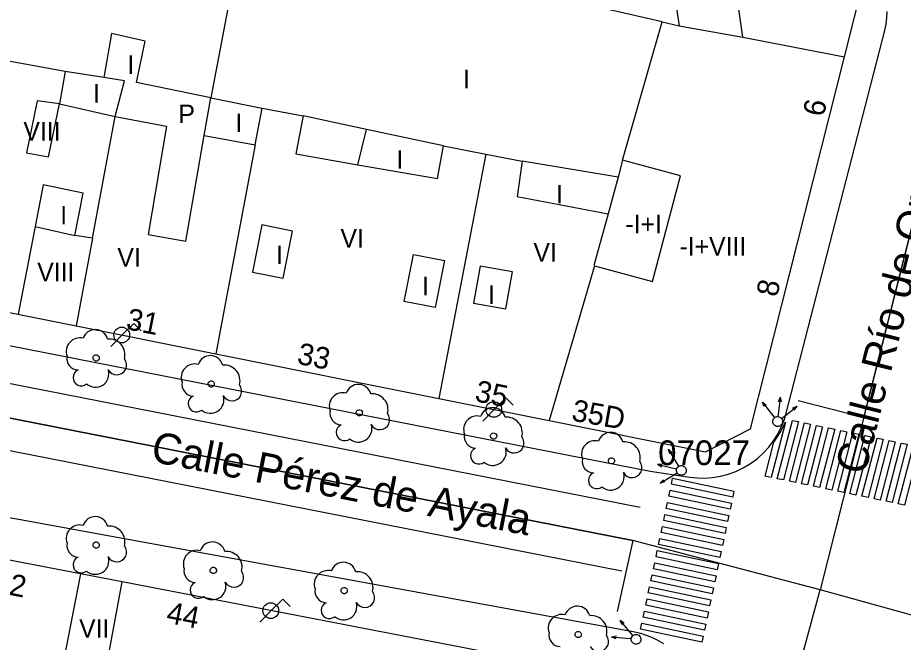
# Model space of a CAD drawing. Extents: x 282771 to 285132, y 4823109 to 4825496.
# Drawn here: x 284793.1 to 284864.9, y 4823314.8 to 4823365.4 of the extents above; entities that cross this region are included whole.
import ezdxf

# ---------------------------------------------------------------- set-up
doc = ezdxf.new("R2010")
doc.units = 0
for name, color, linetype in [('ACERA-BORDILLO', 7, 'Continuous'), ('ARBOL', 7, 'Continuous'), ('CALLE-EJE', 7, 'Continuous'), ('CALLE-TEXTO', 7, 'Continuous'), ('EDIFICIO', 7, 'Continuous'), ('FAROLA', 7, 'Continuous'), ('INTERIOR-EDIFICIO', 7, 'Continuous'), ('MEDIANERA', 7, 'Continuous'), ('NUM-LOCAL', 7, 'Continuous'), ('NUM-PORTAL', 7, 'Continuous'), ('PASO-PEATONES', 7, 'Continuous'), ('SEMAFORO', 7, 'Continuous'), ('SENAL-VIARIA', 7, 'Continuous'), ('TXT-ALTURA-EDIFICIO', 7, 'Continuous'), ('VERTICE-RTM', 7, 'Continuous')]:
    doc.layers.add(name, color=color, linetype=linetype)

msp = doc.modelspace()

# ---------------------------------------------------------------- linework, layer by layer
at = {"layer": 'ACERA-BORDILLO'}
for points in [[(284787.029, 4823339.926), (284844.342, 4823328.69), (284847.579, 4823328.214), (284848.17, 4823328.152), (284848.781, 4823328.142), (284849.407, 4823328.186), (284850.039, 4823328.29), (284850.671, 4823328.454), (284851.292, 4823328.679), (284851.895, 4823328.965), (284852.47, 4823329.309), (284853.01, 4823329.706), (284853.507, 4823330.15), (284853.956, 4823330.636), (284854.352, 4823331.154), (284854.692, 4823331.697), (284854.976, 4823332.257), (284855.203, 4823332.824), (284855.376, 4823333.393), (284863.369, 4823364.406), (284863.474, 4823364.911), (284863.531, 4823365.425), (284863.54, 4823365.943)], [(284845.459, 4823314.722), (284844.852, 4823315.063), (284844.232, 4823315.336), (284843.607, 4823315.542), (284842.987, 4823315.685), (284784.912, 4823326.296), (284784.382, 4823326.368), (284783.83, 4823326.394), (284783.262, 4823326.366), (284782.686, 4823326.283), (284782.109, 4823326.14), (284781.54, 4823325.938), (284780.989, 4823325.677), (284780.465, 4823325.359), (284779.976, 4823324.989), (284779.529, 4823324.574), (284779.131, 4823324.12), (284778.786, 4823323.637), (284778.495, 4823323.132), (284778.26, 4823322.614), (284778.079, 4823322.092), (284777.95, 4823321.573), (284772.731, 4823295.549)]]:
    msp.add_lwpolyline(points, dxfattribs=at)
at = {"layer": 'ARBOL'}
for centre, major_axis, start_param, end_param in [((284798.152, 4823338.399), (0.63, 0.898), 0.357793, 2.541624), ((284799.412, 4823339.129), (0.597, 0.85), 5.597454, 8.141133), ((284800.542, 4823338.129), (0.731, 1.042), 5.063217, 6.996457), ((284798.042, 4823337.829), (-0.537, -0.766), 5.12546, 6.862645), ((284801.152, 4823337.299), (-0.458, -0.652), 5.829935, 9.146559), ((284807.472, 4823336.289), (0.63, 0.898), 0.357633, 2.541464), ((284808.732, 4823337.019), (0.597, 0.85), 5.597294, 8.140973), ((284798.282, 4823336.279), (-0.386, -0.55), 4.167933, 7.584166), ((284799.422, 4823336.579), (-0.624, -0.888), 6.178862, 8.778939), ((284809.862, 4823336.019), (0.731, 1.042), 5.063057, 6.996297), ((284807.362, 4823335.719), (-0.537, -0.766), 5.1253, 6.862485), ((284810.472, 4823335.189), (-0.458, -0.652), 5.829775, 9.1464), ((284820.722, 4823334.689), (0.596, 0.85), 5.59706, 8.140739), ((284807.602, 4823334.169), (-0.386, -0.55), 4.167773, 7.584006), ((284808.742, 4823334.469), (-0.624, -0.889), 6.178702, 8.77878), ((284819.462, 4823333.959), (0.63, 0.898), 0.357398, 2.541229), ((284821.852, 4823333.689), (0.731, 1.042), 5.062822, 6.996063), ((284831.602, 4823332.8), (0.596, 0.85), 5.59685, 8.140529), ((284819.352, 4823333.389), (-0.537, -0.766), 5.125065, 6.86225), ((284822.462, 4823332.859), (-0.458, -0.652), 5.829541, 9.146165), ((284830.342, 4823332.07), (0.63, 0.898), 0.357188, 2.541019), ((284832.732, 4823331.8), (0.73, 1.042), 5.062612, 6.995853), ((284819.592, 4823331.839), (-0.386, -0.55), 4.167538, 7.583772), ((284820.732, 4823332.139), (-0.623, -0.889), 6.178467, 8.778545), ((284830.232, 4823331.5), (-0.537, -0.766), 5.124855, 6.86204), ((284841.152, 4823330.8), (0.596, 0.85), 5.596674, 8.140353), ((284833.342, 4823330.97), (-0.457, -0.652), 5.829331, 9.145955), ((284839.892, 4823330.07), (0.629, 0.898), 0.357013, 2.540844), ((284842.282, 4823329.8), (0.73, 1.042), 5.062437, 6.995678), ((284830.472, 4823329.949), (-0.386, -0.55), 4.167328, 7.583562), ((284831.612, 4823330.25), (-0.623, -0.889), 6.178257, 8.778335), ((284839.782, 4823329.5), (-0.537, -0.766), 5.12468, 6.861865), ((284842.892, 4823328.97), (-0.457, -0.653), 5.829155, 9.14578), ((284840.022, 4823327.95), (-0.386, -0.55), 4.167153, 7.583386), ((284841.162, 4823328.25), (-0.623, -0.889), 6.178082, 8.77816), ((284799.413, 4823323.975), (0.597, 0.85), 5.597454, 8.141133), ((284798.153, 4823323.245), (0.63, 0.898), 0.357793, 2.541624), ((284800.543, 4823322.975), (0.731, 1.042), 5.063217, 6.996457), ((284798.043, 4823322.675), (-0.537, -0.766), 5.12546, 6.862645), ((284801.153, 4823322.145), (-0.458, -0.652), 5.829935, 9.146559), ((284807.639, 4823321.192), (0.63, 0.898), 0.357793, 2.541624), ((284808.899, 4823321.922), (0.597, 0.85), 5.597454, 8.141133), ((284798.283, 4823321.125), (-0.386, -0.55), 4.167933, 7.584166), ((284799.423, 4823321.425), (-0.624, -0.888), 6.178862, 8.778939), ((284810.029, 4823320.922), (0.731, 1.042), 5.063217, 6.996457), ((284819.503, 4823320.28), (0.597, 0.85), 5.597454, 8.141133), ((284807.529, 4823320.622), (-0.537, -0.766), 5.12546, 6.862645), ((284810.639, 4823320.092), (-0.458, -0.652), 5.829935, 9.146559), ((284818.243, 4823319.55), (0.63, 0.898), 0.357793, 2.541624), ((284820.633, 4823319.28), (0.731, 1.042), 5.063217, 6.996457), ((284807.769, 4823319.072), (-0.386, -0.55), 4.167933, 7.584166), ((284808.909, 4823319.372), (-0.624, -0.888), 6.178862, 8.778939), ((284818.133, 4823318.98), (-0.537, -0.766), 5.12546, 6.862645), ((284821.243, 4823318.45), (-0.458, -0.652), 5.829935, 9.146559), ((284818.373, 4823317.43), (-0.386, -0.55), 4.167933, 7.584166), ((284819.513, 4823317.73), (-0.624, -0.888), 6.178862, 8.778939), ((284838.454, 4823316.722), (0.597, 0.85), 5.597454, 8.141133), ((284837.194, 4823315.992), (0.63, 0.898), 0.357793, 2.541624), ((284839.584, 4823315.722), (0.731, 1.042), 5.063217, 6.996457), ((284837.084, 4823315.422), (-0.537, -0.766), 5.12546, 6.862645), ((284840.194, 4823314.892), (-0.458, -0.652), 5.829935, 9.146559)]:
    msp.add_ellipse(centre, major_axis=major_axis, ratio=0.999979, start_param=start_param, end_param=end_param, dxfattribs=at)
for centre in [(284799.482, 4823337.869), (284808.802, 4823335.759), (284820.792, 4823333.429), (284831.672, 4823331.54), (284841.222, 4823329.54), (284799.483, 4823322.715), (284808.969, 4823320.662), (284819.573, 4823319.02), (284838.524, 4823315.462)]:
    msp.add_ellipse(centre, major_axis=(0.146, 0.208), ratio=0.999979, dxfattribs=at)
at = {"layer": 'CALLE-EJE'}
for points in [[(284868.127, 4823358.724), (284858.12, 4823319.08)], [(284858.12, 4823319.08), (284842.946, 4823323.083), (284775.89, 4823336.27)], [(284825.756, 4823191.597), (284854.322, 4823305.057), (284858.12, 4823319.08)], [(284961.257, 4823290.549), (284858.12, 4823319.08)]]:
    msp.add_lwpolyline(points, dxfattribs=at)
at = {"layer": 'EDIFICIO'}
for points in [[(284788.662, 4823342.319), (284797.87, 4823340.476), (284809.181, 4823338.212), (284827.238, 4823334.597), (284836.169, 4823332.809), (284848.841, 4823330.273), (284852.482, 4823332.12), (284860.082, 4823362.25), (284861.722, 4823368.72), (284861.382, 4823371.33), (284859.512, 4823385.91), (284855.393, 4823418.101), (284853.923, 4823429.641), (284852.633, 4823439.671), (284851.743, 4823446.691), (284849.693, 4823448.851), (284835.343, 4823447.351), (284818.283, 4823445.581), (284804.463, 4823444.15), (284798.572, 4823413.99)], [(284768.421, 4823262.978), (284764.601, 4823243.758), (284760.98, 4823225.468), (284759.37, 4823217.338), (284761.16, 4823213.448), (284779.18, 4823209.788), (284795.71, 4823206.428), (284806.34, 4823204.268), (284817.26, 4823202.058), (284819.69, 4823203.718), (284824.061, 4823221.128), (284829.441, 4823242.569), (284842.731, 4823295.549), (284846.011, 4823308.619), (284844.451, 4823311.459), (284830.521, 4823314.149), (284801.591, 4823319.729), (284783.431, 4823323.229), (284779.721, 4823319.929), (284778.171, 4823312.149), (284774.881, 4823295.549), (284768.421, 4823262.978)]]:
    msp.add_lwpolyline(points, dxfattribs=at)
at = {"layer": 'FAROLA'}
for p, q in [((284802.535, 4823340.66), (284801.595, 4823339.73)), ((284803.125, 4823340.07), (284802.535, 4823340.66)), ((284801.595, 4823339.73), (284800.665, 4823338.79)), ((284832.668, 4823334.628), (284831.728, 4823333.698)), ((284833.258, 4823334.038), (284832.668, 4823334.628)), ((284831.728, 4823333.698), (284830.798, 4823332.758)), ((284814.605, 4823318.33), (284813.665, 4823317.4)), ((284815.195, 4823317.74), (284814.605, 4823318.33)), ((284813.665, 4823317.4), (284812.735, 4823316.46))]:
    msp.add_line(p, q, dxfattribs=at)
for centre in [(284801.555, 4823339.73), (284831.688, 4823333.698), (284813.625, 4823317.4)]:
    msp.add_circle(centre, 0.638, dxfattribs=at)
at = {"layer": 'INTERIOR-EDIFICIO'}
for points in [[(284839.842, 4823345.33), (284844.542, 4823344.07), (284846.822, 4823352.63), (284842.122, 4823353.89), (284845.322, 4823365.09), (284839.172, 4823366.5), (284833.632, 4823410.57), (284837.272, 4823410.82), (284837.072, 4823412.44), (284838.882, 4823412.22), (284838.735, 4823413.476), (284840.232, 4823413.62), (284840.872, 4823408.35), (284845.982, 4823408.95), (284844.877, 4823417.05), (284843.212, 4823416.881), (284841.558, 4823428.057), (284842.897, 4823428.228), (284842.513, 4823430.711), (284844.713, 4823430.911), (284844.273, 4823435.151), (284840.823, 4823434.471), (284840.423, 4823438.461)], [(284851.872, 4823363.86), (284850.602, 4823372.82), (284845.562, 4823372.13), (284846.692, 4823364.78), (284851.872, 4823363.86)], [(284811.257, 4823372.041), (284808.781, 4823358.948), (284802.742, 4823360.17), (284803.452, 4823363.53), (284800.722, 4823364.15), (284800.107, 4823360.58), (284796.962, 4823361.069), (284796.502, 4823358.449), (284801.022, 4823357.439), (284805.182, 4823356.65), (284803.682, 4823347.859), (284806.732, 4823347.339), (284808.232, 4823355.89), (284812.372, 4823355.14), (284812.932, 4823358.11), (284816.242, 4823357.48), (284815.642, 4823354.39), (284820.682, 4823353.5), (284827.122, 4823352.4), (284827.622, 4823355.04), (284831.052, 4823354.37), (284833.992, 4823353.81), (284833.592, 4823350.96), (284840.962, 4823349.54), (284839.783, 4823345.346)], [(284798.442, 4823351.209), (284795.182, 4823351.879), (284794.552, 4823348.509), (284797.742, 4823347.799), (284798.442, 4823351.209)], [(284812.142, 4823344.829), (284814.632, 4823344.329), (284815.382, 4823348.14), (284812.892, 4823348.64), (284812.142, 4823344.829)], [(284824.432, 4823342.43), (284825.172, 4823346.24), (284827.692, 4823345.76), (284826.952, 4823341.95), (284824.432, 4823342.43)], [(284830.572, 4823345.3), (284830.052, 4823342.3), (284832.672, 4823341.84), (284833.192, 4823344.84), (284830.572, 4823345.3)]]:
    msp.add_lwpolyline(points, dxfattribs=at)
at = {"layer": 'MEDIANERA'}
for p, q in [((284845.322, 4823365.09), (284846.692, 4823364.78)), ((284851.872, 4823363.86), (284860.082, 4823362.25)), ((284796.962, 4823361.069), (284788.532, 4823362.619)), ((284821.382, 4823356.37), (284816.242, 4823357.48)), ((284820.682, 4823353.5), (284821.382, 4823356.37)), ((284827.622, 4823355.04), (284821.382, 4823356.37)), ((284812.372, 4823355.14), (284809.181, 4823338.212)), ((284831.052, 4823354.37), (284827.238, 4823334.597)), ((284842.122, 4823353.89), (284841.752, 4823352.51)), ((284841.752, 4823352.51), (284833.992, 4823353.81)), ((284841.752, 4823352.51), (284840.962, 4823349.54)), ((284794.552, 4823348.509), (284793.167, 4823341.417)), ((284799.186, 4823347.559), (284797.742, 4823347.799)), ((284799.186, 4823347.559), (284797.87, 4823340.476)), ((284839.842, 4823345.33), (284836.169, 4823332.809)), ((284798.211, 4823320.379), (284796.811, 4823313.129))]:
    msp.add_line(p, q, dxfattribs=at)
for points in [[(284799.186, 4823347.559), (284801.022, 4823357.439), (284801.782, 4823360.32), (284800.107, 4823360.58)], [(284808.232, 4823355.89), (284808.781, 4823358.948), (284812.932, 4823358.11)], [(284794.702, 4823358.689), (284793.842, 4823354.489), (284795.632, 4823354.149), (284796.502, 4823358.449), (284794.702, 4823358.689)], [(284799.611, 4823312.689), (284800.261, 4823312.589), (284801.591, 4823319.729)]]:
    msp.add_lwpolyline(points, dxfattribs=at)
at = {"layer": 'PASO-PEATONES'}
for points in [[(284853.67, 4823328.292), (284854.378, 4823331.034), (284854.391, 4823331.082), (284854.885, 4823331.819), (284855.306, 4823332.661), (284854.16, 4823328.191)], [(284854.65, 4823328.089), (284855.87, 4823332.81), (284856.36, 4823332.708), (284855.14, 4823327.987)], [(284855.63, 4823327.885), (284856.85, 4823332.606), (284857.34, 4823332.504), (284856.12, 4823327.783)], [(284856.61, 4823327.681), (284857.83, 4823332.402), (284858.32, 4823332.301), (284857.1, 4823327.579)], [(284857.59, 4823327.478), (284858.811, 4823332.199), (284859.301, 4823332.097), (284858.081, 4823327.376)], [(284858.571, 4823327.274), (284859.791, 4823331.995), (284860.281, 4823331.893), (284859.061, 4823327.172)], [(284859.551, 4823327.07), (284860.771, 4823331.791), (284861.261, 4823331.689), (284860.041, 4823326.968)], [(284860.532, 4823326.869), (284861.751, 4823331.588), (284861.79, 4823331.58), (284862.241, 4823331.486), (284861.021, 4823326.765), (284860.589, 4823326.854)], [(284861.511, 4823326.663), (284862.731, 4823331.384), (284863.221, 4823331.282), (284862.001, 4823326.561)], [(284862.491, 4823326.459), (284863.712, 4823331.18), (284864.202, 4823331.078), (284862.982, 4823326.357)], [(284863.472, 4823326.255), (284864.692, 4823330.976), (284865.182, 4823330.875), (284863.962, 4823326.153)], [(284864.452, 4823326.052), (284865.672, 4823330.773), (284866.162, 4823330.671), (284864.942, 4823325.95)], [(284846.071, 4823327.638), (284846.175, 4823328.127), (284851.141, 4823327.075), (284851.038, 4823326.586)], [(284845.864, 4823326.66), (284845.967, 4823327.149), (284850.934, 4823326.097), (284850.83, 4823325.608)], [(284845.656, 4823325.682), (284845.76, 4823326.171), (284850.727, 4823325.118), (284850.623, 4823324.629)], [(284845.449, 4823324.703), (284845.553, 4823325.193), (284850.519, 4823324.14), (284850.416, 4823323.651)], [(284845.242, 4823323.725), (284845.346, 4823324.214), (284850.312, 4823323.162), (284850.208, 4823322.673)], [(284845.035, 4823322.747), (284845.138, 4823323.236), (284850.105, 4823322.184), (284850.001, 4823321.694)], [(284844.827, 4823321.769), (284844.931, 4823322.258), (284849.897, 4823321.205), (284849.794, 4823320.716)], [(284844.62, 4823320.79), (284844.724, 4823321.279), (284849.69, 4823320.227), (284849.586, 4823319.738)], [(284844.413, 4823319.812), (284844.516, 4823320.301), (284849.483, 4823319.249), (284849.379, 4823318.76)], [(284844.205, 4823318.834), (284844.309, 4823319.323), (284849.275, 4823318.27), (284849.172, 4823317.781)], [(284843.998, 4823317.855), (284844.102, 4823318.344), (284849.068, 4823317.292), (284848.964, 4823316.803)], [(284843.791, 4823316.877), (284843.894, 4823317.366), (284848.861, 4823316.314), (284848.757, 4823315.825)], [(284843.583, 4823315.899), (284843.687, 4823316.388), (284848.654, 4823315.336), (284848.55, 4823314.846)]]:
    msp.add_lwpolyline(points, close=True, dxfattribs=at)
at = {"layer": 'SEMAFORO'}
for p, q in [((284854.758, 4823334.334), (284854.915, 4823334.7)), ((284854.774, 4823333.506), (284854.915, 4823334.7)), ((284854.982, 4823334.308), (284854.915, 4823334.7)), ((284853.442, 4823334.29), (284854.186, 4823333.348)), ((284853.442, 4823334.29), (284853.756, 4823334.053)), ((284853.599, 4823333.929), (284853.442, 4823334.29)), ((284855.31, 4823333.215), (284856.251, 4823333.959)), ((284855.891, 4823333.802), (284856.251, 4823333.959)), ((284856.015, 4823333.645), (284856.251, 4823333.959)), ((284854.186, 4823333.348), (284854.434, 4823333.034)), ((284854.728, 4823333.113), (284854.774, 4823333.506)), ((284854.852, 4823333.19), (284854.852, 4823333.19)), ((284854.996, 4823332.968), (284855.31, 4823333.215)), ((284846.466, 4823329.443), (284845.843, 4823330.469)), ((284845.955, 4823330.092), (284845.843, 4823330.469)), ((284846.126, 4823330.196), (284845.843, 4823330.469)), ((284845.342, 4823329.252), (284844.944, 4823329.232)), ((284846.112, 4823328.947), (284844.944, 4823329.232)), ((284845.289, 4823329.032), (284844.944, 4823329.232)), ((284846.497, 4823328.854), (284846.112, 4823328.947)), ((284846.674, 4823329.101), (284846.466, 4823329.443)), ((284845.173, 4823327.721), (284846.198, 4823328.344)), ((284846.198, 4823328.344), (284846.54, 4823328.552)), ((284845.173, 4823327.721), (284845.445, 4823328.004)), ((284845.549, 4823327.833), (284845.173, 4823327.721)), ((284842.698, 4823315.693), (284841.928, 4823316.614)), ((284842.095, 4823316.258), (284841.928, 4823316.614)), ((284842.249, 4823316.386), (284841.928, 4823316.614)), ((284841.616, 4823315.335), (284841.225, 4823315.256)), ((284842.423, 4823315.15), (284841.225, 4823315.256)), ((284841.596, 4823315.11), (284841.225, 4823315.256)), ((284842.817, 4823315.115), (284842.423, 4823315.15)), ((284842.955, 4823315.386), (284842.698, 4823315.693))]:
    msp.add_line(p, q, dxfattribs=at)
for centre, major_axis in [((284854.682, 4823332.72), (0.229, 0.328)), ((284846.882, 4823328.76), (0.23, 0.328)), ((284843.212, 4823315.079), (0.23, 0.327))]:
    msp.add_ellipse(centre, major_axis=major_axis, ratio=0.999979, dxfattribs=at)
at = {"layer": 'SENAL-VIARIA'}
for points in [[(284869.495, 4823364.145), (284869.69, 4823366.747), (284869.744, 4823368.399), (284869.726, 4823370.283), (284868.57, 4823379.38), (284868.389, 4823381.17), (284868.885, 4823380.683), (284869.626, 4823380.104), (284870.459, 4823379.779), (284871.2, 4823379.678), (284871.778, 4823379.728), (284872.387, 4823379.881), (284872.803, 4823380.216), (284873.229, 4823380.622), (284873.707, 4823381.302), (284871.9, 4823373.443), (284869.495, 4823364.145), (284861.645, 4823333.046), (284856.352, 4823334.397)], [(284720.805, 4823349.77), (284756.064, 4823342.912), (284795.306, 4823335.266), (284843.539, 4823325.79)], [(284718.428, 4823344.793), (284755.044, 4823337.671), (284794.28, 4823330.026), (284842.072, 4823320.636)], [(284791.551, 4823333.171), (284842.946, 4823323.083), (284841.685, 4823317.326)]]:
    msp.add_lwpolyline(points, dxfattribs=at)
at = {"layer": 'VERTICE-RTM'}
msp.add_line((284848.702, 4823328.69), (284848.702, 4823328.69), dxfattribs=at)

# ---------------------------------------------------------------- texts
at = {"layer": 'CALLE-TEXTO'}
for s, rotation, p in [('Calle Río de Oro', 75.83325, (284861.738, 4823328.308)), ('Calle Pérez de Ayala', 348.87462, (284803.817, 4823329.504))]:
    msp.add_text(s, height=2.5, rotation=rotation, dxfattribs=at).set_placement(p)
at = {"layer": 'NUM-LOCAL'}
msp.add_text('35D', height=1.75, rotation=349.90297, dxfattribs=at).set_placement((284837.918, 4823332.809))
at = {"layer": 'NUM-PORTAL'}
for s, rotation, p in [('6', 78.90956, (284858.426, 4823357.353)), ('8', 78.90956, (284854.653, 4823342.752)), ('31', 348.74046, (284801.831, 4823340.215)), ('33', 348.74046, (284815.681, 4823337.412)), ('35', 348.74046, (284830.077, 4823334.376)), ('42', 348.89047, (284791.071, 4823318.949)), ('44', 348.89047, (284805.092, 4823316.433))]:
    msp.add_text(s, height=1.75, rotation=rotation, dxfattribs=at).set_placement(p)
at = {"layer": 'TXT-ALTURA-EDIFICIO'}
for s, p in [('I', (284802.011, 4823360.87)), ('I', (284829.191, 4823359.71)), ('I', (284799.241, 4823358.549)), ('P', (284806.146, 4823356.89)), ('I', (284810.751, 4823356.16)), ('VIII', (284793.591, 4823355.479)), ('I', (284823.801, 4823353.2)), ('I', (284836.721, 4823350.38)), ('I', (284796.571, 4823348.689)), ('-I+I', (284842.348, 4823347.97)), ('VI', (284819.272, 4823346.81)), ('-I+VIII', (284846.729, 4823346.16)), ('VI', (284801.202, 4823345.269)), ('I', (284814.051, 4823345.469)), ('VI', (284834.902, 4823345.68)), ('VIII', (284794.711, 4823344.079)), ('I', (284825.891, 4823342.94)), ('I', (284831.221, 4823342.25)), ('VII', (284798.101, 4823315.209))]:
    msp.add_text(s, height=1.5, rotation=0.00059, dxfattribs=at).set_placement(p)
at = {"layer": 'VERTICE-RTM'}
msp.add_text('07027', height=2, rotation=0.00059, dxfattribs=at).set_placement((284845, 4823329.19))

doc.saveas('drawing.dxf')
